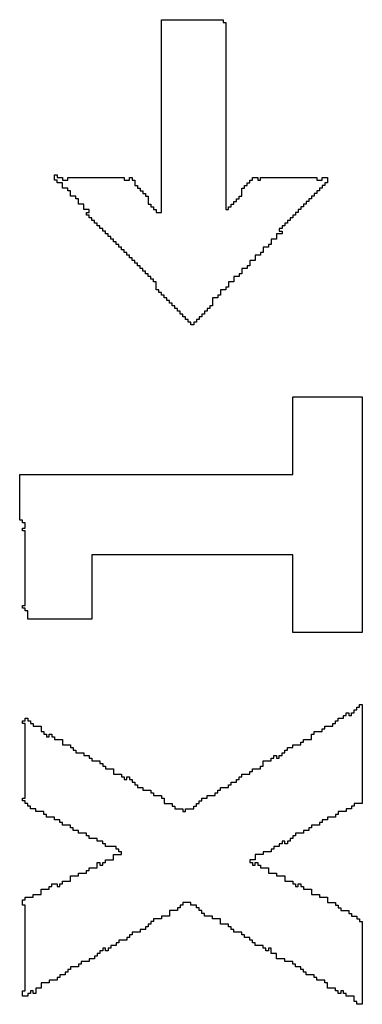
# Model space of a CAD drawing. Header units: millimetres. Extents: x -0.08 to 3.17, y -0.08 to 4.88.
# Tile 263 of 288: x 2.2305 to 2.2638, y 3.4515 to 3.5472. Entities that reach past the tile are written whole.
import ezdxf

# ---------------------------------------------------------------- set-up
doc = ezdxf.new("R2010")
doc.units = ezdxf.units.MM
doc.header["$MEASUREMENT"] = 0
doc.layers.add('TopOverlay', color=2, linetype='Continuous')

msp = doc.modelspace()

# ---------------------------------------------------------------- linework, layer by layer
at = {"layer": 'TopOverlay'}
for p, q in [((2.244294, 3.540399), (2.244294, 3.54716)), ((2.244294, 3.54716), (2.250275, 3.54716)), ((2.250275, 3.54716), (2.250275, 3.5469)), ((2.250275, 3.5469), (2.250535, 3.5469)), ((2.250535, 3.5469), (2.250535, 3.528698)), ((2.244294, 3.540139), (2.244294, 3.540399)), ((2.244294, 3.528437), (2.244294, 3.540139)), ((2.233892, 3.531558), (2.233892, 3.532078)), ((2.233892, 3.532078), (2.234152, 3.532078)), ((2.234152, 3.531558), (2.233892, 3.531558)), ((2.234152, 3.532078), (2.234152, 3.531818)), ((2.234152, 3.531818), (2.234672, 3.531818)), ((2.234152, 3.531298), (2.234152, 3.531558)), ((2.234672, 3.531298), (2.234152, 3.531298)), ((2.234672, 3.531818), (2.234672, 3.531558)), ((2.234672, 3.531558), (2.235192, 3.531558)), ((2.234672, 3.530778), (2.234672, 3.531298)), ((2.235192, 3.531558), (2.235192, 3.531818)), ((2.235192, 3.531818), (2.240653, 3.531818)), ((2.240653, 3.531818), (2.240653, 3.531558)), ((2.240653, 3.531558), (2.241173, 3.531558)), ((2.241173, 3.531558), (2.241173, 3.531818)), ((2.241173, 3.531818), (2.241433, 3.531818)), ((2.241433, 3.531818), (2.241433, 3.531558)), ((2.241433, 3.531558), (2.241693, 3.531558)), ((2.241693, 3.531558), (2.241693, 3.531038)), ((2.252615, 3.531038), (2.252615, 3.531298)), ((2.252615, 3.531298), (2.252875, 3.531298)), ((2.252875, 3.531298), (2.252875, 3.531558)), ((2.252875, 3.531558), (2.253135, 3.531558)), ((2.253135, 3.531558), (2.253135, 3.531818)), ((2.253135, 3.531818), (2.253655, 3.531818)), ((2.253655, 3.531818), (2.253655, 3.531558)), ((2.253655, 3.531558), (2.253915, 3.531558)), ((2.253915, 3.531558), (2.253915, 3.531818)), ((2.253915, 3.531818), (2.259376, 3.531818)), ((2.259376, 3.531818), (2.259376, 3.531558)), ((2.259376, 3.531558), (2.259896, 3.531558)), ((2.259896, 3.531558), (2.259896, 3.531818)), ((2.259896, 3.531818), (2.260416, 3.531818)), ((2.260416, 3.531298), (2.260156, 3.531298)), ((2.260156, 3.531298), (2.260156, 3.531038)), ((2.260416, 3.531818), (2.260416, 3.531298)), ((2.235192, 3.530778), (2.234672, 3.530778)), ((2.235192, 3.530518), (2.235192, 3.530778)), ((2.235452, 3.530518), (2.235192, 3.530518)), ((2.235452, 3.529998), (2.235452, 3.530518)), ((2.241693, 3.531038), (2.241953, 3.531038)), ((2.241953, 3.531038), (2.241953, 3.530778)), ((2.241953, 3.530778), (2.242213, 3.530778)), ((2.242213, 3.530778), (2.242213, 3.530518)), ((2.242213, 3.530518), (2.242474, 3.530518)), ((2.242474, 3.530518), (2.242474, 3.530258)), ((2.242474, 3.530258), (2.242733, 3.530258)), ((2.242733, 3.530258), (2.242733, 3.529998)), ((2.252095, 3.529998), (2.252095, 3.530778)), ((2.252095, 3.530778), (2.252355, 3.530778)), ((2.252355, 3.530778), (2.252355, 3.531038)), ((2.252355, 3.531038), (2.252615, 3.531038)), ((2.259376, 3.530258), (2.259116, 3.530258)), ((2.259116, 3.530258), (2.259116, 3.529998)), ((2.259636, 3.530518), (2.259376, 3.530518)), ((2.259376, 3.530518), (2.259376, 3.530258)), ((2.259896, 3.530778), (2.259636, 3.530778)), ((2.259636, 3.530778), (2.259636, 3.530518)), ((2.260156, 3.531038), (2.259896, 3.531038)), ((2.259896, 3.531038), (2.259896, 3.530778)), ((2.235972, 3.529998), (2.235452, 3.529998)), ((2.235972, 3.529738), (2.235972, 3.529998)), ((2.236232, 3.529738), (2.235972, 3.529738)), ((2.236232, 3.529218), (2.236232, 3.529738)), ((2.236753, 3.529218), (2.236232, 3.529218)), ((2.236753, 3.528698), (2.236753, 3.529218)), ((2.242733, 3.529998), (2.242993, 3.529998)), ((2.242993, 3.529998), (2.242993, 3.529218)), ((2.242993, 3.529218), (2.243254, 3.529218)), ((2.243254, 3.529218), (2.243254, 3.528958)), ((2.251055, 3.528958), (2.251055, 3.529218)), ((2.251055, 3.529218), (2.251315, 3.529218)), ((2.251315, 3.529218), (2.251315, 3.529478)), ((2.251315, 3.529478), (2.251575, 3.529478)), ((2.251575, 3.529478), (2.251575, 3.529738)), ((2.251575, 3.529738), (2.251835, 3.529738)), ((2.251835, 3.529738), (2.251835, 3.529998)), ((2.251835, 3.529998), (2.252095, 3.529998)), ((2.258336, 3.529218), (2.258076, 3.529218)), ((2.258076, 3.529218), (2.258076, 3.528958)), ((2.258596, 3.529478), (2.258336, 3.529478)), ((2.258336, 3.529478), (2.258336, 3.529218)), ((2.258856, 3.529738), (2.258596, 3.529738)), ((2.258596, 3.529738), (2.258596, 3.529478)), ((2.259116, 3.529998), (2.258856, 3.529998)), ((2.258856, 3.529998), (2.258856, 3.529738)), ((2.237273, 3.528698), (2.236753, 3.528698)), ((2.237013, 3.528177), (2.237013, 3.528437)), ((2.237013, 3.528437), (2.237273, 3.528437)), ((2.237273, 3.528437), (2.237273, 3.528698)), ((2.243254, 3.528958), (2.243514, 3.528958)), ((2.243514, 3.528958), (2.243514, 3.528698)), ((2.243514, 3.528698), (2.243774, 3.528698)), ((2.243774, 3.528698), (2.243774, 3.528437)), ((2.243774, 3.528437), (2.244294, 3.528437)), ((2.250535, 3.528698), (2.250795, 3.528698)), ((2.250795, 3.528698), (2.250795, 3.528958)), ((2.250795, 3.528958), (2.251055, 3.528958)), ((2.257556, 3.528437), (2.257296, 3.528437)), ((2.257296, 3.528437), (2.257296, 3.528177)), ((2.257816, 3.528698), (2.257556, 3.528698)), ((2.257556, 3.528698), (2.257556, 3.528437)), ((2.258076, 3.528958), (2.257816, 3.528958)), ((2.257816, 3.528958), (2.257816, 3.528698)), ((2.237273, 3.528177), (2.237013, 3.528177)), ((2.237273, 3.527917), (2.237273, 3.528177)), ((2.237533, 3.527917), (2.237273, 3.527917)), ((2.237533, 3.527657), (2.237533, 3.527917)), ((2.237793, 3.527657), (2.237533, 3.527657)), ((2.237793, 3.527397), (2.237793, 3.527657)), ((2.238053, 3.527397), (2.237793, 3.527397)), ((2.238053, 3.527137), (2.238053, 3.527397)), ((2.256516, 3.527397), (2.256256, 3.527397)), ((2.256256, 3.527397), (2.256256, 3.527137)), ((2.256776, 3.527657), (2.256516, 3.527657)), ((2.256516, 3.527657), (2.256516, 3.527397)), ((2.257036, 3.527917), (2.256776, 3.527917)), ((2.256776, 3.527917), (2.256776, 3.527657)), ((2.257296, 3.528177), (2.257036, 3.528177)), ((2.257036, 3.528177), (2.257036, 3.527917)), ((2.238313, 3.527137), (2.238053, 3.527137)), ((2.238313, 3.526877), (2.238313, 3.527137)), ((2.238573, 3.526877), (2.238313, 3.526877)), ((2.238573, 3.526617), (2.238573, 3.526877)), ((2.238833, 3.526617), (2.238573, 3.526617)), ((2.238833, 3.526357), (2.238833, 3.526617)), ((2.239093, 3.526357), (2.238833, 3.526357)), ((2.239093, 3.526097), (2.239093, 3.526357)), ((2.255996, 3.526357), (2.255475, 3.526357)), ((2.255475, 3.526357), (2.255475, 3.525837)), ((2.255996, 3.526877), (2.255736, 3.526877)), ((2.255736, 3.526877), (2.255736, 3.526617)), ((2.255736, 3.526617), (2.255996, 3.526617)), ((2.256256, 3.527137), (2.255996, 3.527137)), ((2.255996, 3.527137), (2.255996, 3.526877)), ((2.255996, 3.526617), (2.255996, 3.526357)), ((2.239353, 3.526097), (2.239093, 3.526097)), ((2.239353, 3.525837), (2.239353, 3.526097)), ((2.239613, 3.525837), (2.239353, 3.525837)), ((2.239613, 3.525577), (2.239613, 3.525837)), ((2.239873, 3.525577), (2.239613, 3.525577)), ((2.239873, 3.525317), (2.239873, 3.525577)), ((2.255475, 3.525837), (2.254955, 3.525837)), ((2.254955, 3.525837), (2.254955, 3.525317)), ((2.240133, 3.525317), (2.239873, 3.525317)), ((2.240133, 3.525057), (2.240133, 3.525317)), ((2.240393, 3.525057), (2.240133, 3.525057)), ((2.240393, 3.524797), (2.240393, 3.525057)), ((2.240653, 3.524797), (2.240393, 3.524797)), ((2.240653, 3.524537), (2.240653, 3.524797)), ((2.240913, 3.524537), (2.240653, 3.524537)), ((2.240913, 3.524277), (2.240913, 3.524537)), ((2.254175, 3.524537), (2.253915, 3.524537)), ((2.253915, 3.524537), (2.253915, 3.524277)), ((2.254695, 3.525057), (2.254175, 3.525057)), ((2.254175, 3.525057), (2.254175, 3.524537)), ((2.254955, 3.525317), (2.254695, 3.525317)), ((2.254695, 3.525317), (2.254695, 3.525057)), ((2.241173, 3.524277), (2.240913, 3.524277)), ((2.241173, 3.524017), (2.241173, 3.524277)), ((2.241433, 3.524017), (2.241173, 3.524017)), ((2.241433, 3.523757), (2.241433, 3.524017)), ((2.241693, 3.523757), (2.241433, 3.523757)), ((2.241693, 3.523497), (2.241693, 3.523757)), ((2.241953, 3.523497), (2.241693, 3.523497)), ((2.241953, 3.523237), (2.241953, 3.523497)), ((2.253395, 3.523757), (2.252875, 3.523757)), ((2.252875, 3.523757), (2.252875, 3.523237)), ((2.253915, 3.524277), (2.253395, 3.524277)), ((2.253395, 3.524277), (2.253395, 3.523757)), ((2.242213, 3.523237), (2.241953, 3.523237)), ((2.242213, 3.522977), (2.242213, 3.523237)), ((2.242474, 3.522977), (2.242213, 3.522977)), ((2.242474, 3.522717), (2.242474, 3.522977)), ((2.242733, 3.522717), (2.242474, 3.522717)), ((2.242733, 3.522457), (2.242733, 3.522717)), ((2.252615, 3.522977), (2.252095, 3.522977)), ((2.252095, 3.522977), (2.252095, 3.522457)), ((2.252875, 3.523237), (2.252615, 3.523237)), ((2.252615, 3.523237), (2.252615, 3.522977)), ((2.242993, 3.522457), (2.242733, 3.522457)), ((2.242993, 3.522197), (2.242993, 3.522457)), ((2.243254, 3.522197), (2.242993, 3.522197)), ((2.243254, 3.521936), (2.243254, 3.522197)), ((2.243514, 3.521936), (2.243254, 3.521936)), ((2.243514, 3.521676), (2.243514, 3.521936)), ((2.243774, 3.521676), (2.243514, 3.521676)), ((2.243774, 3.520896), (2.243774, 3.521676)), ((2.251315, 3.521676), (2.250795, 3.521676)), ((2.250795, 3.521676), (2.250795, 3.521156)), ((2.251835, 3.522197), (2.251315, 3.522197)), ((2.251315, 3.522197), (2.251315, 3.521676)), ((2.252095, 3.522457), (2.251835, 3.522457)), ((2.251835, 3.522457), (2.251835, 3.522197)), ((2.244034, 3.520896), (2.243774, 3.520896)), ((2.244034, 3.520636), (2.244034, 3.520896)), ((2.244294, 3.520636), (2.244034, 3.520636)), ((2.244294, 3.520376), (2.244294, 3.520636)), ((2.250535, 3.520896), (2.250015, 3.520896)), ((2.250015, 3.520896), (2.250015, 3.520376)), ((2.250795, 3.521156), (2.250535, 3.521156)), ((2.250535, 3.521156), (2.250535, 3.520896)), ((2.244554, 3.520376), (2.244294, 3.520376)), ((2.244554, 3.520116), (2.244554, 3.520376)), ((2.244814, 3.520116), (2.244554, 3.520116)), ((2.244814, 3.519856), (2.244814, 3.520116)), ((2.245074, 3.519856), (2.244814, 3.519856)), ((2.245074, 3.519596), (2.245074, 3.519856)), ((2.249755, 3.520116), (2.249235, 3.520116)), ((2.249235, 3.520116), (2.249235, 3.519336)), ((2.250015, 3.520376), (2.249755, 3.520376)), ((2.249755, 3.520376), (2.249755, 3.520116)), ((2.245334, 3.519596), (2.245074, 3.519596)), ((2.245334, 3.519336), (2.245334, 3.519596)), ((2.245594, 3.519336), (2.245334, 3.519336)), ((2.245594, 3.519076), (2.245594, 3.519336)), ((2.245854, 3.519076), (2.245594, 3.519076)), ((2.245854, 3.518816), (2.245854, 3.519076)), ((2.246114, 3.518816), (2.245854, 3.518816)), ((2.246114, 3.518556), (2.246114, 3.518816)), ((2.248714, 3.518816), (2.248454, 3.518816)), ((2.248454, 3.518816), (2.248454, 3.518556)), ((2.248974, 3.519076), (2.248714, 3.519076)), ((2.248714, 3.519076), (2.248714, 3.518816)), ((2.249235, 3.519336), (2.248974, 3.519336)), ((2.248974, 3.519336), (2.248974, 3.519076)), ((2.246374, 3.518556), (2.246114, 3.518556)), ((2.246374, 3.518296), (2.246374, 3.518556)), ((2.246634, 3.518296), (2.246374, 3.518296)), ((2.246634, 3.518036), (2.246634, 3.518296)), ((2.246894, 3.518036), (2.246634, 3.518036)), ((2.246894, 3.517776), (2.246894, 3.518036)), ((2.247154, 3.517776), (2.246894, 3.517776)), ((2.247154, 3.517516), (2.247154, 3.517776)), ((2.247674, 3.517776), (2.247414, 3.517776)), ((2.247414, 3.517776), (2.247414, 3.517516)), ((2.247934, 3.518036), (2.247674, 3.518036)), ((2.247674, 3.518036), (2.247674, 3.517776)), ((2.248194, 3.518296), (2.247934, 3.518296)), ((2.247934, 3.518296), (2.247934, 3.518036)), ((2.248454, 3.518556), (2.248194, 3.518556)), ((2.248194, 3.518556), (2.248194, 3.518296)), ((2.247414, 3.517516), (2.247154, 3.517516)), ((2.257036, 3.502954), (2.257036, 3.510495)), ((2.257036, 3.510495), (2.263797, 3.510495)), ((2.263797, 3.510495), (2.263797, 3.487611)), ((2.230512, 3.498533), (2.230512, 3.502954)), ((2.230512, 3.502954), (2.257036, 3.502954)), ((2.230772, 3.498533), (2.230512, 3.498533)), ((2.230772, 3.498273), (2.230772, 3.498533)), ((2.231032, 3.498273), (2.230772, 3.498273)), ((2.230772, 3.497493), (2.230772, 3.497753)), ((2.230772, 3.497753), (2.231032, 3.497753)), ((2.231032, 3.497753), (2.231032, 3.498273)), ((2.231032, 3.497493), (2.230772, 3.497493)), ((2.231032, 3.490212), (2.231032, 3.497493)), ((2.257036, 3.495153), (2.237533, 3.495153)), ((2.237533, 3.495153), (2.237533, 3.488912)), ((2.257036, 3.487611), (2.257036, 3.495153)), ((2.230772, 3.490212), (2.231032, 3.490212)), ((2.230772, 3.489952), (2.230772, 3.490212)), ((2.231032, 3.489952), (2.230772, 3.489952)), ((2.231032, 3.489692), (2.231032, 3.489952)), ((2.231292, 3.489692), (2.231032, 3.489692)), ((2.231292, 3.488912), (2.231292, 3.489692)), ((2.237533, 3.488912), (2.231292, 3.488912)), ((2.263797, 3.487611), (2.257036, 3.487611)), ((2.263537, 3.48033), (2.263537, 3.48059)), ((2.263537, 3.48059), (2.263797, 3.48059)), ((2.263797, 3.48059), (2.263797, 3.470969)), ((2.261976, 3.47929), (2.261976, 3.47955)), ((2.261976, 3.47955), (2.262237, 3.47955)), ((2.262237, 3.47955), (2.262237, 3.47981)), ((2.262237, 3.47981), (2.262497, 3.47981)), ((2.262497, 3.47981), (2.262497, 3.47955)), ((2.262497, 3.47955), (2.262757, 3.47955)), ((2.262757, 3.47955), (2.262757, 3.47981)), ((2.262757, 3.47981), (2.263017, 3.47981)), ((2.263017, 3.47981), (2.263017, 3.48007)), ((2.263017, 3.48007), (2.263277, 3.48007)), ((2.263277, 3.48007), (2.263277, 3.48033)), ((2.263277, 3.48033), (2.263537, 3.48033)), ((2.230772, 3.47877), (2.230772, 3.47903)), ((2.230772, 3.47903), (2.231032, 3.47903)), ((2.231032, 3.47877), (2.230772, 3.47877)), ((2.231032, 3.47903), (2.231032, 3.47929)), ((2.231032, 3.47929), (2.231292, 3.47929)), ((2.231032, 3.471489), (2.231032, 3.47877)), ((2.231292, 3.47929), (2.231292, 3.47903)), ((2.231292, 3.47903), (2.231552, 3.47903)), ((2.231552, 3.47903), (2.231552, 3.47877)), ((2.231552, 3.47877), (2.231812, 3.47877)), ((2.231812, 3.47877), (2.231812, 3.47851)), ((2.231812, 3.47851), (2.232592, 3.47851)), ((2.232592, 3.47851), (2.232592, 3.47799)), ((2.260156, 3.47825), (2.260156, 3.47851)), ((2.260156, 3.47851), (2.260936, 3.47851)), ((2.260936, 3.47851), (2.260936, 3.47877)), ((2.260936, 3.47877), (2.261196, 3.47877)), ((2.261196, 3.47877), (2.261196, 3.47903)), ((2.261196, 3.47903), (2.261456, 3.47903)), ((2.261456, 3.47903), (2.261456, 3.47929)), ((2.261456, 3.47929), (2.261976, 3.47929)), ((2.232592, 3.47799), (2.232852, 3.47799)), ((2.232852, 3.47799), (2.232852, 3.47773)), ((2.232852, 3.47773), (2.233112, 3.47773)), ((2.233112, 3.47773), (2.233112, 3.47747)), ((2.233372, 3.47747), (2.233372, 3.47773)), ((2.233372, 3.47773), (2.233632, 3.47773)), ((2.233632, 3.47773), (2.233632, 3.47747)), ((2.258856, 3.47721), (2.258856, 3.47773)), ((2.258856, 3.47773), (2.259116, 3.47773)), ((2.259116, 3.47773), (2.259116, 3.47799)), ((2.259116, 3.47799), (2.259896, 3.47799)), ((2.259896, 3.47799), (2.259896, 3.47825)), ((2.259896, 3.47825), (2.260156, 3.47825)), ((2.233112, 3.47747), (2.233372, 3.47747)), ((2.233632, 3.47747), (2.233892, 3.47747)), ((2.233892, 3.47747), (2.233892, 3.47721)), ((2.233892, 3.47721), (2.234672, 3.47721)), ((2.234672, 3.47721), (2.234672, 3.47669)), ((2.234672, 3.47669), (2.235452, 3.47669)), ((2.235452, 3.47669), (2.235452, 3.47643)), ((2.257036, 3.47643), (2.257036, 3.47669)), ((2.257036, 3.47669), (2.257816, 3.47669)), ((2.257816, 3.47669), (2.257816, 3.47695)), ((2.257816, 3.47695), (2.258076, 3.47695)), ((2.258076, 3.47695), (2.258076, 3.47721)), ((2.258076, 3.47721), (2.258856, 3.47721)), ((2.235452, 3.47643), (2.235712, 3.47643)), ((2.235712, 3.47643), (2.235712, 3.47617)), ((2.235712, 3.47617), (2.235972, 3.47617)), ((2.235972, 3.47617), (2.235972, 3.47591)), ((2.235972, 3.47591), (2.236753, 3.47591)), ((2.236753, 3.47591), (2.236753, 3.475649)), ((2.236753, 3.475649), (2.237273, 3.475649)), ((2.237273, 3.475649), (2.237273, 3.475389)), ((2.255215, 3.475389), (2.255215, 3.475649)), ((2.255215, 3.475649), (2.255475, 3.475649)), ((2.255475, 3.475649), (2.255475, 3.475389)), ((2.255736, 3.475389), (2.255736, 3.475649)), ((2.255736, 3.475649), (2.255996, 3.475649)), ((2.255996, 3.475649), (2.255996, 3.47591)), ((2.255996, 3.47591), (2.256256, 3.47591)), ((2.256256, 3.47591), (2.256256, 3.47617)), ((2.256256, 3.47617), (2.256516, 3.47617)), ((2.256516, 3.47617), (2.256516, 3.47643)), ((2.256516, 3.47643), (2.257036, 3.47643)), ((2.237273, 3.475389), (2.237533, 3.475389)), ((2.237533, 3.475389), (2.237533, 3.475129)), ((2.237533, 3.475129), (2.238313, 3.475129)), ((2.238313, 3.475129), (2.238313, 3.474869)), ((2.238313, 3.474869), (2.238573, 3.474869)), ((2.238573, 3.474869), (2.238573, 3.474609)), ((2.254175, 3.474609), (2.254175, 3.475129)), ((2.254175, 3.475129), (2.254955, 3.475129)), ((2.254955, 3.475129), (2.254955, 3.475389)), ((2.254955, 3.475389), (2.255215, 3.475389)), ((2.255475, 3.475389), (2.255736, 3.475389)), ((2.238573, 3.474609), (2.238833, 3.474609)), ((2.238833, 3.474609), (2.238833, 3.474349)), ((2.238833, 3.474349), (2.239613, 3.474349)), ((2.239613, 3.474349), (2.239613, 3.473829)), ((2.239613, 3.473829), (2.240393, 3.473829)), ((2.240393, 3.473829), (2.240393, 3.473569)), ((2.252095, 3.473569), (2.252095, 3.473829)), ((2.252095, 3.473829), (2.252875, 3.473829)), ((2.252875, 3.473829), (2.252875, 3.474089)), ((2.252875, 3.474089), (2.253135, 3.474089)), ((2.253135, 3.474089), (2.253135, 3.474349)), ((2.253135, 3.474349), (2.253915, 3.474349)), ((2.253915, 3.474349), (2.253915, 3.474609)), ((2.253915, 3.474609), (2.254175, 3.474609)), ((2.240393, 3.473569), (2.240653, 3.473569)), ((2.240653, 3.473569), (2.240653, 3.473309)), ((2.240653, 3.473309), (2.240913, 3.473309)), ((2.240913, 3.473309), (2.240913, 3.473569)), ((2.240913, 3.473569), (2.241173, 3.473569)), ((2.241173, 3.473569), (2.241173, 3.473309)), ((2.241173, 3.473309), (2.241433, 3.473309)), ((2.241433, 3.473309), (2.241433, 3.473049)), ((2.241433, 3.473049), (2.241693, 3.473049)), ((2.241693, 3.473049), (2.241693, 3.472789)), ((2.241693, 3.472789), (2.241953, 3.472789)), ((2.241953, 3.472789), (2.241953, 3.472529)), ((2.250795, 3.472529), (2.250795, 3.472789)), ((2.250795, 3.472789), (2.251055, 3.472789)), ((2.251055, 3.472789), (2.251055, 3.473049)), ((2.251055, 3.473049), (2.251575, 3.473049)), ((2.251575, 3.473049), (2.251575, 3.473309)), ((2.251575, 3.473309), (2.251835, 3.473309)), ((2.251835, 3.473309), (2.251835, 3.473569)), ((2.251835, 3.473569), (2.252095, 3.473569)), ((2.241953, 3.472529), (2.242474, 3.472529)), ((2.242474, 3.472529), (2.242474, 3.472269)), ((2.242474, 3.472269), (2.243254, 3.472269)), ((2.243254, 3.472269), (2.243254, 3.472009)), ((2.243254, 3.472009), (2.243514, 3.472009)), ((2.243514, 3.472009), (2.243514, 3.471749)), ((2.249494, 3.471749), (2.249494, 3.472009)), ((2.249494, 3.472009), (2.249755, 3.472009)), ((2.249755, 3.472009), (2.249755, 3.472269)), ((2.249755, 3.472269), (2.250015, 3.472269)), ((2.250015, 3.472269), (2.250015, 3.472529)), ((2.250015, 3.472529), (2.250795, 3.472529)), ((2.230772, 3.471229), (2.230772, 3.471489)), ((2.230772, 3.471489), (2.231032, 3.471489)), ((2.231032, 3.471229), (2.230772, 3.471229)), ((2.231032, 3.470969), (2.231032, 3.471229)), ((2.231292, 3.470969), (2.231032, 3.470969)), ((2.231292, 3.470709), (2.231292, 3.470969)), ((2.243514, 3.471749), (2.244294, 3.471749)), ((2.244294, 3.471749), (2.244294, 3.471489)), ((2.244294, 3.471489), (2.244554, 3.471489)), ((2.244554, 3.471489), (2.244554, 3.470969)), ((2.244554, 3.470969), (2.245334, 3.470969)), ((2.245334, 3.470969), (2.245334, 3.470709)), ((2.247674, 3.470709), (2.247674, 3.470969)), ((2.247674, 3.470969), (2.247934, 3.470969)), ((2.247934, 3.470969), (2.247934, 3.471229)), ((2.247934, 3.471229), (2.248194, 3.471229)), ((2.248194, 3.471229), (2.248194, 3.471489)), ((2.248194, 3.471489), (2.248714, 3.471489)), ((2.248714, 3.471489), (2.248714, 3.471749)), ((2.248714, 3.471749), (2.249494, 3.471749)), ((2.263797, 3.470969), (2.263017, 3.470969)), ((2.263017, 3.470969), (2.263017, 3.470709)), ((2.231552, 3.470709), (2.231292, 3.470709)), ((2.231552, 3.470449), (2.231552, 3.470709)), ((2.232072, 3.470449), (2.231552, 3.470449)), ((2.232072, 3.470189), (2.232072, 3.470449)), ((2.232852, 3.470189), (2.232072, 3.470189)), ((2.232852, 3.469929), (2.232852, 3.470189)), ((2.233112, 3.469929), (2.232852, 3.469929)), ((2.233112, 3.469669), (2.233112, 3.469929)), ((2.245334, 3.470709), (2.245594, 3.470709)), ((2.245594, 3.470709), (2.245594, 3.470449)), ((2.245594, 3.470449), (2.246374, 3.470449)), ((2.246374, 3.470449), (2.246374, 3.470189)), ((2.246374, 3.470189), (2.246634, 3.470189)), ((2.246634, 3.470189), (2.246634, 3.470449)), ((2.246634, 3.470449), (2.247414, 3.470449)), ((2.247414, 3.470449), (2.247414, 3.470709)), ((2.247414, 3.470709), (2.247674, 3.470709)), ((2.261456, 3.469929), (2.261196, 3.469929)), ((2.261196, 3.469929), (2.261196, 3.469669)), ((2.262237, 3.470189), (2.261456, 3.470189)), ((2.261456, 3.470189), (2.261456, 3.469929)), ((2.262757, 3.470449), (2.262237, 3.470449)), ((2.262237, 3.470449), (2.262237, 3.470189)), ((2.263017, 3.470709), (2.262757, 3.470709)), ((2.262757, 3.470709), (2.262757, 3.470449)), ((2.233892, 3.469669), (2.233112, 3.469669)), ((2.233892, 3.469409), (2.233892, 3.469669)), ((2.234412, 3.469409), (2.233892, 3.469409)), ((2.234412, 3.469149), (2.234412, 3.469409)), ((2.234672, 3.469149), (2.234412, 3.469149)), ((2.234672, 3.468888), (2.234672, 3.469149)), ((2.259896, 3.469149), (2.259636, 3.469149)), ((2.259636, 3.469149), (2.259636, 3.468888)), ((2.260416, 3.469409), (2.259896, 3.469409)), ((2.259896, 3.469409), (2.259896, 3.469149)), ((2.260676, 3.469669), (2.260416, 3.469669)), ((2.260416, 3.469669), (2.260416, 3.469409)), ((2.261196, 3.469669), (2.260676, 3.469669)), ((2.235452, 3.468888), (2.234672, 3.468888)), ((2.235452, 3.468628), (2.235452, 3.468888)), ((2.235712, 3.468628), (2.235452, 3.468628)), ((2.235712, 3.468368), (2.235712, 3.468628)), ((2.236232, 3.468368), (2.235712, 3.468368)), ((2.236232, 3.468108), (2.236232, 3.468368)), ((2.237013, 3.468108), (2.236232, 3.468108)), ((2.237013, 3.467848), (2.237013, 3.468108)), ((2.258076, 3.468108), (2.257296, 3.468108)), ((2.257296, 3.468108), (2.257296, 3.467848)), ((2.258596, 3.468368), (2.258076, 3.468368)), ((2.258076, 3.468368), (2.258076, 3.468108)), ((2.258856, 3.468628), (2.258596, 3.468628)), ((2.258596, 3.468628), (2.258596, 3.468368)), ((2.259636, 3.468888), (2.258856, 3.468888)), ((2.258856, 3.468888), (2.258856, 3.468628)), ((2.237273, 3.467848), (2.237013, 3.467848)), ((2.237273, 3.467588), (2.237273, 3.467848)), ((2.238053, 3.467588), (2.237273, 3.467588)), ((2.238053, 3.467328), (2.238053, 3.467588)), ((2.238573, 3.467328), (2.238053, 3.467328)), ((2.238573, 3.467068), (2.238573, 3.467328)), ((2.238833, 3.467068), (2.238573, 3.467068)), ((2.238833, 3.466808), (2.238833, 3.467068)), ((2.255996, 3.467068), (2.255736, 3.467068)), ((2.255736, 3.467068), (2.255736, 3.466808)), ((2.256256, 3.467328), (2.255996, 3.467328)), ((2.255996, 3.467328), (2.255996, 3.467068)), ((2.256256, 3.467068), (2.256256, 3.467328)), ((2.256516, 3.467068), (2.256256, 3.467068)), ((2.256776, 3.467328), (2.256516, 3.467328)), ((2.256516, 3.467328), (2.256516, 3.467068)), ((2.257036, 3.467588), (2.256776, 3.467588)), ((2.256776, 3.467588), (2.256776, 3.467328)), ((2.257296, 3.467848), (2.257036, 3.467848)), ((2.257036, 3.467848), (2.257036, 3.467588)), ((2.239873, 3.466808), (2.238833, 3.466808)), ((2.239873, 3.466548), (2.239873, 3.466808)), ((2.240133, 3.466548), (2.239873, 3.466548)), ((2.240133, 3.466288), (2.240133, 3.466548)), ((2.240393, 3.466288), (2.240133, 3.466288)), ((2.240393, 3.466028), (2.240393, 3.466288)), ((2.254955, 3.466288), (2.254175, 3.466288)), ((2.254175, 3.466288), (2.254175, 3.466028)), ((2.255215, 3.466548), (2.254955, 3.466548)), ((2.254955, 3.466548), (2.254955, 3.466288)), ((2.255736, 3.466808), (2.255215, 3.466808)), ((2.255215, 3.466808), (2.255215, 3.466548)), ((2.238053, 3.464728), (2.238053, 3.465248)), ((2.238053, 3.465248), (2.238313, 3.465248)), ((2.238313, 3.465248), (2.238313, 3.464988)), ((2.238573, 3.464988), (2.238573, 3.465248)), ((2.238573, 3.465248), (2.238833, 3.465248)), ((2.238833, 3.465248), (2.238833, 3.465508)), ((2.238833, 3.465508), (2.239613, 3.465508)), ((2.239613, 3.465508), (2.239613, 3.466028)), ((2.239613, 3.466028), (2.240393, 3.466028)), ((2.253395, 3.465508), (2.252875, 3.465508)), ((2.252875, 3.465508), (2.252875, 3.465248)), ((2.252875, 3.465248), (2.253135, 3.465248)), ((2.253135, 3.465248), (2.253135, 3.464988)), ((2.254175, 3.466028), (2.253395, 3.466028)), ((2.253395, 3.466028), (2.253395, 3.465508)), ((2.253395, 3.464988), (2.253395, 3.465248)), ((2.253395, 3.465248), (2.253655, 3.465248)), ((2.253655, 3.465248), (2.253655, 3.464988)), ((2.236232, 3.463948), (2.236232, 3.464208)), ((2.236232, 3.464208), (2.237013, 3.464208)), ((2.237013, 3.464208), (2.237013, 3.464468)), ((2.237013, 3.464468), (2.237273, 3.464468)), ((2.237273, 3.464468), (2.237273, 3.464728)), ((2.237273, 3.464728), (2.238053, 3.464728)), ((2.238313, 3.464988), (2.238573, 3.464988)), ((2.253135, 3.464988), (2.253395, 3.464988)), ((2.253655, 3.464988), (2.253915, 3.464988)), ((2.253915, 3.464988), (2.253915, 3.464728)), ((2.253915, 3.464728), (2.254695, 3.464728)), ((2.254695, 3.464728), (2.254695, 3.464208)), ((2.254695, 3.464208), (2.255475, 3.464208)), ((2.255475, 3.464208), (2.255475, 3.463948)), ((2.234672, 3.463168), (2.234672, 3.463428)), ((2.234672, 3.463428), (2.235452, 3.463428)), ((2.235452, 3.463428), (2.235452, 3.463948)), ((2.235452, 3.463948), (2.236232, 3.463948)), ((2.255475, 3.463948), (2.256256, 3.463948)), ((2.256256, 3.463948), (2.256256, 3.463428)), ((2.256256, 3.463428), (2.257036, 3.463428)), ((2.257036, 3.463428), (2.257036, 3.463168)), ((2.232592, 3.462127), (2.232592, 3.462648)), ((2.232592, 3.462648), (2.233372, 3.462648)), ((2.233372, 3.462648), (2.233372, 3.462908)), ((2.233372, 3.462908), (2.233632, 3.462908)), ((2.233632, 3.462908), (2.233632, 3.463168)), ((2.233632, 3.463168), (2.234152, 3.463168)), ((2.234152, 3.463168), (2.234152, 3.462908)), ((2.234152, 3.462908), (2.234412, 3.462908)), ((2.234412, 3.462908), (2.234412, 3.463168)), ((2.234412, 3.463168), (2.234672, 3.463168)), ((2.257036, 3.463168), (2.257296, 3.463168)), ((2.257296, 3.463168), (2.257296, 3.462908)), ((2.257296, 3.462908), (2.257556, 3.462908)), ((2.257556, 3.462908), (2.257556, 3.463168)), ((2.257556, 3.463168), (2.257816, 3.463168)), ((2.257816, 3.463168), (2.257816, 3.462908)), ((2.257816, 3.462908), (2.258076, 3.462908)), ((2.258076, 3.462908), (2.258076, 3.462648)), ((2.258076, 3.462648), (2.258856, 3.462648)), ((2.258856, 3.462648), (2.258856, 3.462127)), ((2.230772, 3.461087), (2.230772, 3.461607)), ((2.230772, 3.461607), (2.231032, 3.461607)), ((2.231032, 3.461607), (2.231032, 3.461867)), ((2.231032, 3.461867), (2.231812, 3.461867)), ((2.231812, 3.461867), (2.231812, 3.462127)), ((2.231812, 3.462127), (2.232592, 3.462127)), ((2.247154, 3.461347), (2.246374, 3.461347)), ((2.246374, 3.461347), (2.246374, 3.461087)), ((2.247154, 3.461087), (2.247154, 3.461347)), ((2.258856, 3.462127), (2.259636, 3.462127)), ((2.259636, 3.462127), (2.259636, 3.461867)), ((2.259636, 3.461867), (2.260416, 3.461867)), ((2.260416, 3.461867), (2.260416, 3.461347)), ((2.260416, 3.461347), (2.261196, 3.461347)), ((2.261196, 3.461347), (2.261196, 3.461087)), ((2.231032, 3.461087), (2.230772, 3.461087)), ((2.231032, 3.452766), (2.231032, 3.461087)), ((2.245854, 3.460567), (2.245074, 3.460567)), ((2.245074, 3.460567), (2.245074, 3.460047)), ((2.246114, 3.460827), (2.245854, 3.460827)), ((2.245854, 3.460827), (2.245854, 3.460567)), ((2.246374, 3.461087), (2.246114, 3.461087)), ((2.246114, 3.461087), (2.246114, 3.460827)), ((2.247674, 3.461087), (2.247154, 3.461087)), ((2.247674, 3.460827), (2.247674, 3.461087)), ((2.247934, 3.460827), (2.247674, 3.460827)), ((2.247934, 3.460567), (2.247934, 3.460827)), ((2.248194, 3.460567), (2.247934, 3.460567)), ((2.248194, 3.460307), (2.248194, 3.460567)), ((2.261196, 3.461087), (2.261456, 3.461087)), ((2.261456, 3.461087), (2.261456, 3.460827)), ((2.261456, 3.460827), (2.261716, 3.460827)), ((2.261716, 3.460827), (2.261716, 3.460567)), ((2.261716, 3.460567), (2.262497, 3.460567)), ((2.262497, 3.460567), (2.262497, 3.460307)), ((2.243514, 3.459527), (2.243254, 3.459527)), ((2.243254, 3.459527), (2.243254, 3.459267)), ((2.244294, 3.459787), (2.243514, 3.459787)), ((2.243514, 3.459787), (2.243514, 3.459527)), ((2.245074, 3.460047), (2.244294, 3.460047)), ((2.244294, 3.460047), (2.244294, 3.459787)), ((2.248454, 3.460307), (2.248194, 3.460307)), ((2.248454, 3.460047), (2.248454, 3.460307)), ((2.249235, 3.460047), (2.248454, 3.460047)), ((2.249235, 3.459787), (2.249235, 3.460047)), ((2.250015, 3.459787), (2.249235, 3.459787)), ((2.250015, 3.459267), (2.250015, 3.459787)), ((2.262497, 3.460307), (2.262757, 3.460307)), ((2.262757, 3.460307), (2.262757, 3.460047)), ((2.262757, 3.460047), (2.263277, 3.460047)), ((2.263277, 3.460047), (2.263277, 3.459787)), ((2.263277, 3.459787), (2.263537, 3.459787)), ((2.263537, 3.459787), (2.263537, 3.459527)), ((2.263537, 3.459527), (2.263797, 3.459527)), ((2.263797, 3.459527), (2.263797, 3.451466)), ((2.242213, 3.458487), (2.241433, 3.458487)), ((2.241433, 3.458487), (2.241433, 3.458227)), ((2.242733, 3.458747), (2.242213, 3.458747)), ((2.242213, 3.458747), (2.242213, 3.458487)), ((2.242993, 3.459007), (2.242733, 3.459007)), ((2.242733, 3.459007), (2.242733, 3.458747)), ((2.243254, 3.459267), (2.242993, 3.459267)), ((2.242993, 3.459267), (2.242993, 3.459007)), ((2.250795, 3.459267), (2.250015, 3.459267)), ((2.250795, 3.459007), (2.250795, 3.459267)), ((2.251055, 3.459007), (2.250795, 3.459007)), ((2.251055, 3.458747), (2.251055, 3.459007)), ((2.251315, 3.458747), (2.251055, 3.458747)), ((2.251315, 3.458487), (2.251315, 3.458747)), ((2.252095, 3.458487), (2.251315, 3.458487)), ((2.252095, 3.458227), (2.252095, 3.458487)), ((2.240133, 3.457447), (2.239873, 3.457447)), ((2.239873, 3.457447), (2.239873, 3.457187)), ((2.240913, 3.457707), (2.240133, 3.457707)), ((2.240133, 3.457707), (2.240133, 3.457447)), ((2.241173, 3.457967), (2.240913, 3.457967)), ((2.240913, 3.457967), (2.240913, 3.457707)), ((2.241433, 3.458227), (2.241173, 3.458227)), ((2.241173, 3.458227), (2.241173, 3.457967)), ((2.252355, 3.458227), (2.252095, 3.458227)), ((2.252355, 3.457967), (2.252355, 3.458227)), ((2.252875, 3.457967), (2.252355, 3.457967)), ((2.252875, 3.457707), (2.252875, 3.457967)), ((2.253135, 3.457707), (2.252875, 3.457707)), ((2.253135, 3.457447), (2.253135, 3.457707)), ((2.253395, 3.457447), (2.253135, 3.457447)), ((2.253395, 3.457187), (2.253395, 3.457447)), ((2.238573, 3.456667), (2.238313, 3.456667)), ((2.238313, 3.456667), (2.238313, 3.456407)), ((2.238833, 3.456927), (2.238573, 3.456927)), ((2.238573, 3.456927), (2.238573, 3.456667)), ((2.238833, 3.456667), (2.238833, 3.456927)), ((2.239093, 3.456667), (2.238833, 3.456667)), ((2.239353, 3.456927), (2.239093, 3.456927)), ((2.239093, 3.456927), (2.239093, 3.456667)), ((2.239873, 3.457187), (2.239353, 3.457187)), ((2.239353, 3.457187), (2.239353, 3.456927)), ((2.254175, 3.457187), (2.253395, 3.457187)), ((2.254175, 3.456927), (2.254175, 3.457187)), ((2.254435, 3.456927), (2.254175, 3.456927)), ((2.254435, 3.456667), (2.254435, 3.456927)), ((2.254695, 3.456667), (2.254435, 3.456667)), ((2.254955, 3.456927), (2.254695, 3.456927)), ((2.254695, 3.456927), (2.254695, 3.456667)), ((2.254955, 3.456407), (2.254955, 3.456927)), ((2.237273, 3.455627), (2.236493, 3.455627)), ((2.236493, 3.455627), (2.236493, 3.455366)), ((2.237793, 3.455887), (2.237273, 3.455887)), ((2.237273, 3.455887), (2.237273, 3.455627)), ((2.238053, 3.456147), (2.237793, 3.456147)), ((2.237793, 3.456147), (2.237793, 3.455887)), ((2.238313, 3.456407), (2.238053, 3.456407)), ((2.238053, 3.456407), (2.238053, 3.456147)), ((2.255475, 3.456407), (2.254955, 3.456407)), ((2.255475, 3.455887), (2.255475, 3.456407)), ((2.256256, 3.455887), (2.255475, 3.455887)), ((2.256256, 3.455627), (2.256256, 3.455887)), ((2.257036, 3.455627), (2.256256, 3.455627)), ((2.257036, 3.455366), (2.257036, 3.455627)), ((2.235192, 3.454586), (2.234932, 3.454586)), ((2.234932, 3.454586), (2.234932, 3.454326)), ((2.235452, 3.454846), (2.235192, 3.454846)), ((2.235192, 3.454846), (2.235192, 3.454586)), ((2.236232, 3.455106), (2.235452, 3.455106)), ((2.235452, 3.455106), (2.235452, 3.454846)), ((2.236493, 3.455366), (2.236232, 3.455366)), ((2.236232, 3.455366), (2.236232, 3.455106)), ((2.257296, 3.455366), (2.257036, 3.455366)), ((2.257296, 3.455106), (2.257296, 3.455366)), ((2.257816, 3.455106), (2.257296, 3.455106)), ((2.257816, 3.454846), (2.257816, 3.455106)), ((2.258076, 3.454846), (2.257816, 3.454846)), ((2.258076, 3.454586), (2.258076, 3.454846)), ((2.258336, 3.454586), (2.258076, 3.454586)), ((2.258336, 3.454326), (2.258336, 3.454586)), ((2.234152, 3.453806), (2.233372, 3.453806)), ((2.233372, 3.453806), (2.233372, 3.453546)), ((2.234412, 3.454066), (2.234152, 3.454066)), ((2.234152, 3.454066), (2.234152, 3.453806)), ((2.234932, 3.454326), (2.234412, 3.454326)), ((2.234412, 3.454326), (2.234412, 3.454066)), ((2.259116, 3.454326), (2.258336, 3.454326)), ((2.259116, 3.454066), (2.259116, 3.454326)), ((2.259376, 3.454066), (2.259116, 3.454066)), ((2.259376, 3.453806), (2.259376, 3.454066)), ((2.260156, 3.453806), (2.259376, 3.453806)), ((2.260156, 3.453546), (2.260156, 3.453806)), ((2.230772, 3.452246), (2.230772, 3.452766)), ((2.230772, 3.452766), (2.231032, 3.452766)), ((2.231812, 3.452766), (2.231552, 3.452766)), ((2.231552, 3.452766), (2.231552, 3.452506)), ((2.231812, 3.452506), (2.231812, 3.452766)), ((2.232592, 3.453026), (2.232072, 3.453026)), ((2.232072, 3.453026), (2.232072, 3.452506)), ((2.233372, 3.453546), (2.232592, 3.453546)), ((2.232592, 3.453546), (2.232592, 3.453026)), ((2.260416, 3.453546), (2.260156, 3.453546)), ((2.260416, 3.453026), (2.260416, 3.453546)), ((2.261196, 3.453026), (2.260416, 3.453026)), ((2.261196, 3.452766), (2.261196, 3.453026)), ((2.261456, 3.452766), (2.261196, 3.452766)), ((2.261456, 3.452506), (2.261456, 3.452766)), ((2.261976, 3.452766), (2.261716, 3.452766)), ((2.261716, 3.452766), (2.261716, 3.452506)), ((2.261976, 3.452506), (2.261976, 3.452766)), ((2.231292, 3.452246), (2.230772, 3.452246)), ((2.231552, 3.452506), (2.231292, 3.452506)), ((2.231292, 3.452506), (2.231292, 3.452246)), ((2.232072, 3.452506), (2.231812, 3.452506)), ((2.261716, 3.452506), (2.261456, 3.452506)), ((2.262237, 3.452506), (2.261976, 3.452506)), ((2.262237, 3.452246), (2.262237, 3.452506)), ((2.263017, 3.452246), (2.262237, 3.452246)), ((2.263017, 3.451726), (2.263017, 3.452246)), ((2.263277, 3.451726), (2.263017, 3.451726)), ((2.263277, 3.451466), (2.263277, 3.451726)), ((2.263797, 3.451466), (2.263277, 3.451466))]:
    msp.add_line(p, q, dxfattribs=at)

doc.saveas('drawing.dxf')
